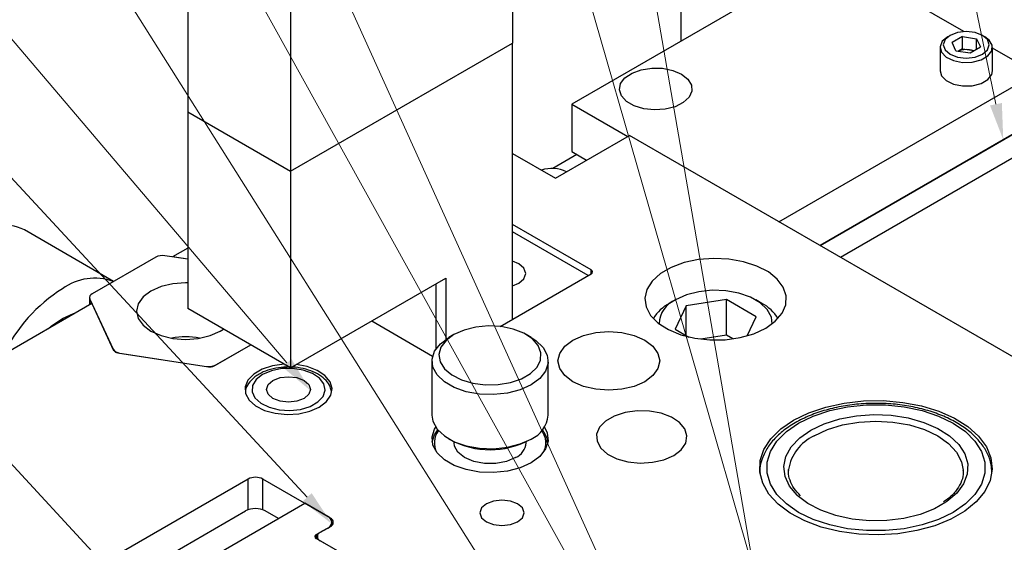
# Model space of a CAD drawing. Header units: inches. Extents: x 1802 to 2468, y -208 to -72.
# Tile 387 of 595: x 2122.32 to 2126.56, y -105.22 to -102.97. Entities that reach past the tile are written whole.
import ezdxf

# ---------------------------------------------------------------- set-up
doc = ezdxf.new("R2010")
doc.units = ezdxf.units.IN
doc.header["$LTSCALE"] = 0.5
doc.header["$MEASUREMENT"] = 0
for name, color, linetype in [('DIE-M-S', 8, 'Continuous'), ('DIE-M-S2', 1, 'Continuous'), ('DIE-M-S3', 8, 'Continuous'), ('SID-M-S', 105, 'Continuous'), ('SVD-M-S', 8, 'Continuous')]:
    doc.layers.add(name, color=color, linetype=linetype)

msp = doc.modelspace()

# ---------------------------------------------------------------- linework, layer by layer
at = {"layer": 'DIE-M-S', "linetype": 'Continuous', "lineweight": 25}
for p, q in [((2124.62814, -103.65213), (2124.94634, -103.46844)), ((2135.19939, -109.3874), (2124.94634, -103.46844)), ((2124.44324, -103.54539), (2124.62814, -103.65213)), ((2124.78265, -104.04666), (2124.44324, -103.85072)), ((2123.0467, -103.95277), (2122.98085, -103.99079)), ((2123.0467, -104.00098), (2122.98085, -103.99079)), ((2125.30933, -103.99687), (2125.24409, -104.002)), ((2125.37495, -103.99996), (2125.30933, -103.99687)), ((2125.1268, -104.03558), (2125.08024, -104.06246)), ((2125.18228, -104.01511), (2125.1268, -104.03558)), ((2125.24409, -104.002), (2125.18228, -104.01511)), ((2125.4379, -104.01112), (2125.37495, -103.99996)), ((2125.49522, -104.02982), (2125.4379, -104.01112)), ((2125.54423, -104.05521), (2125.49522, -104.02982)), ((2124.38975, -104.2898), (2124.78265, -104.06299)), ((2124.78265, -104.06299), (2124.78265, -104.04666)), ((2125.08024, -104.06246), (2125.04478, -104.09449)), ((2125.58264, -104.08608), (2125.54423, -104.05521)), ((2125.04478, -104.09449), (2125.02207, -104.13017)), ((2125.60866, -104.121), (2125.58264, -104.08608)), ((2125.62107, -104.15833), (2125.60866, -104.121)), ((2125.02207, -104.13017), (2125.01318, -104.16783)), ((2125.01318, -104.16783), (2125.01853, -104.20572)), ((2125.61929, -104.19632), (2125.62107, -104.15833)), ((2122.63384, -104.19111), (2120.54133, -105.39909)), ((2122.63384, -104.19111), (2122.72723, -104.39233)), ((2125.01853, -104.20572), (2125.03786, -104.24206)), ((2125.6034, -104.23321), (2125.61929, -104.19632)), ((2125.03786, -104.24206), (2125.07026, -104.27514)), ((2125.57414, -104.26726), (2125.6034, -104.23321)), ((2123.8379, -104.26543), (2124.10003, -104.41675)), ((2125.07026, -104.27514), (2125.11423, -104.30344)), ((2125.53289, -104.29689), (2125.57414, -104.26726)), ((2124.70327, -104.34863), (2124.74858, -104.32856)), ((2124.74858, -104.32856), (2124.80134, -104.31595)), ((2124.80134, -104.31595), (2124.85795, -104.31164)), ((2124.85795, -104.31164), (2124.91457, -104.31595)), ((2124.91457, -104.31595), (2124.96733, -104.32856)), ((2124.96733, -104.32856), (2125.01263, -104.34863)), ((2125.11423, -104.30344), (2125.16771, -104.32561)), ((2125.16771, -104.32561), (2125.2282, -104.34063)), ((2125.35868, -104.34677), (2125.42258, -104.33759)), ((2125.42258, -104.33759), (2125.48157, -104.32071)), ((2125.48157, -104.32071), (2125.53289, -104.29689)), ((2123.15943, -104.45918), (2123.31722, -104.36809)), ((2124.64666, -104.40524), (2124.66851, -104.37478)), ((2124.66851, -104.37478), (2124.70327, -104.34863)), ((2125.01263, -104.34863), (2125.0474, -104.37478)), ((2125.0474, -104.37478), (2125.06925, -104.40524)), ((2125.2282, -104.34063), (2125.29286, -104.3478)), ((2125.29286, -104.3478), (2125.35868, -104.34677)), ((2122.74491, -104.40253), (2123.13528, -104.46292)), ((2124.6392, -104.43793), (2124.64666, -104.40524)), ((2125.06925, -104.40524), (2125.0767, -104.43793)), ((2123.41102, -104.45928), (2123.36651, -104.47373)), ((2123.46063, -104.4523), (2123.41102, -104.45928)), ((2123.46287, -104.45218), (2123.46063, -104.4523)), ((2123.56033, -104.46223), (2123.51233, -104.45338)), ((2123.60303, -104.4784), (2123.56033, -104.46223)), ((2124.64666, -104.47061), (2124.6392, -104.43793)), ((2125.0767, -104.43793), (2125.06925, -104.47061)), ((2123.3304, -104.49458), (2123.30538, -104.52027)), ((2123.36651, -104.47373), (2123.3304, -104.49458)), ((2123.63659, -104.50061), (2123.60303, -104.4784)), ((2123.65852, -104.52723), (2123.63659, -104.50061)), ((2124.66851, -104.50107), (2124.64666, -104.47061)), ((2124.70327, -104.52722), (2124.66851, -104.50107)), ((2125.0474, -104.50107), (2125.01263, -104.52722)), ((2125.06925, -104.47061), (2125.0474, -104.50107)), ((2123.30538, -104.52027), (2123.29329, -104.54891)), ((2123.29329, -104.54891), (2123.29503, -104.57837)), ((2123.66719, -104.55628), (2123.65852, -104.52723)), ((2124.74858, -104.54729), (2124.70327, -104.52722)), ((2124.80134, -104.5599), (2124.74858, -104.54729)), ((2124.96733, -104.54729), (2124.91457, -104.5599)), ((2125.01263, -104.52722), (2124.96733, -104.54729)), ((2123.29503, -104.57837), (2123.31048, -104.60647)), ((2123.64324, -104.61303), (2123.66197, -104.58561)), ((2123.66197, -104.58561), (2123.66719, -104.55628)), ((2124.85795, -104.56421), (2124.80134, -104.5599)), ((2124.91457, -104.5599), (2124.85795, -104.56421)), ((2123.31048, -104.60647), (2123.33848, -104.63112)), ((2123.33848, -104.63112), (2123.37697, -104.65049)), ((2123.61239, -104.63652), (2123.64324, -104.61303)), ((2125.79117, -104.6364), (2125.87061, -104.6191)), ((2125.87061, -104.6191), (2125.95397, -104.60979)), ((2125.95397, -104.60979), (2126.03886, -104.60875)), ((2126.03886, -104.60875), (2126.12283, -104.61601)), ((2126.12283, -104.61601), (2126.20347, -104.63135)), ((2126.20347, -104.63135), (2126.27846, -104.65434)), ((2123.37697, -104.65049), (2123.42308, -104.66315)), ((2123.42308, -104.66315), (2123.4734, -104.66816)), ((2123.4734, -104.66816), (2123.5242, -104.66514)), ((2123.5242, -104.66514), (2123.5717, -104.65433)), ((2123.5717, -104.65433), (2123.61239, -104.63652)), ((2123.61239, -104.63652), (2123.61239, -104.63652)), ((2124.88155, -104.67479), (2124.844, -104.69647)), ((2124.92784, -104.65977), (2124.88155, -104.67479)), ((2124.97943, -104.65251), (2124.92784, -104.65977)), ((2125.03251, -104.65355), (2124.97943, -104.65251)), ((2125.08312, -104.66283), (2125.03251, -104.65355)), ((2125.12753, -104.67964), (2125.08312, -104.66283)), ((2125.65302, -104.69281), (2125.71794, -104.66121)), ((2125.71794, -104.66121), (2125.79117, -104.6364)), ((2126.27846, -104.65434), (2126.34564, -104.68432)), ((2124.844, -104.69647), (2124.81797, -104.72319)), ((2125.16243, -104.70275), (2125.12753, -104.67964)), ((2125.18524, -104.73043), (2125.16243, -104.70275)), ((2125.59829, -104.73028), (2125.65302, -104.69281)), ((2126.34564, -104.68432), (2126.40307, -104.72042)), ((2124.09753, -104.76496), (2124.10839, -104.73074)), ((2124.10839, -104.73074), (2124.11322, -104.72264)), ((2124.58092, -104.72264), (2124.59297, -104.74766)), ((2124.59297, -104.74766), (2124.59661, -104.78239)), ((2124.81797, -104.72319), (2124.8054, -104.75298)), ((2124.8054, -104.75298), (2124.80721, -104.78362)), ((2125.19426, -104.76065), (2125.18524, -104.73043)), ((2125.18883, -104.79114), (2125.19426, -104.76065)), ((2125.55532, -104.77256), (2125.59829, -104.73028)), ((2126.40307, -104.72042), (2126.44912, -104.7616)), ((2124.10116, -104.79969), (2124.09753, -104.76496)), ((2124.11909, -104.8329), (2124.10116, -104.79969)), ((2124.59661, -104.78239), (2124.58575, -104.81661)), ((2124.80721, -104.78362), (2124.82328, -104.81284)), ((2125.16935, -104.81966), (2125.18883, -104.79114)), ((2125.52534, -104.81842), (2125.55532, -104.77256)), ((2126.44912, -104.7616), (2126.48244, -104.80669)), ((2124.15027, -104.86268), (2124.11909, -104.8329)), ((2124.58575, -104.81661), (2124.56101, -104.84834)), ((2124.82328, -104.81284), (2124.8524, -104.83847)), ((2124.8524, -104.83847), (2124.89243, -104.85862)), ((2125.09495, -104.86261), (2125.13726, -104.84409)), ((2125.13726, -104.84409), (2125.16935, -104.81966)), ((2125.50922, -104.86654), (2125.52534, -104.81842)), ((2126.48244, -104.80669), (2126.50209, -104.85437)), ((2124.19289, -104.88728), (2124.15027, -104.86268)), ((2124.24447, -104.90528), (2124.19289, -104.88728)), ((2124.52385, -104.87572), (2124.4764, -104.89718)), ((2124.56101, -104.84834), (2124.52385, -104.87572)), ((2124.89243, -104.85862), (2124.94038, -104.87179)), ((2124.94038, -104.87179), (2124.99272, -104.87699)), ((2124.99272, -104.87699), (2125.04554, -104.87386)), ((2125.04554, -104.87386), (2125.09495, -104.86261)), ((2125.50742, -104.91555), (2125.50922, -104.86654)), ((2126.50209, -104.85437), (2126.50749, -104.90329)), ((2124.30201, -104.91563), (2124.24447, -104.90528)), ((2124.36216, -104.91773), (2124.30201, -104.91563)), ((2124.42145, -104.91146), (2124.36216, -104.91773)), ((2124.4764, -104.89718), (2124.42145, -104.91146)), ((2125.51999, -104.96402), (2125.50742, -104.91555)), ((2126.50749, -104.90329), (2126.49849, -104.95203)), ((2123.30623, -104.94592), (2121.84884, -105.78726)), ((2123.30623, -105.0779), (2123.30623, -104.94592)), ((2123.65978, -105.11372), (2123.36912, -104.94592)), ((2123.36912, -105.0779), (2123.36912, -104.94592)), ((2125.54657, -105.01057), (2125.51999, -104.96402)), ((2126.49849, -104.95203), (2126.47536, -104.99919)), ((2125.58639, -105.05386), (2125.54657, -105.01057)), ((2126.47536, -104.99919), (2126.43875, -105.04342)), ((2122.82828, -105.46676), (2123.54981, -105.05023)), ((2123.6488, -105.10738), (2123.54981, -105.05023)), ((2124.33134, -105.05237), (2124.3108, -105.07012)), ((2124.36208, -105.04052), (2124.33134, -105.05237)), ((2124.39833, -105.03635), (2124.36208, -105.04052)), ((2124.43459, -105.04052), (2124.39833, -105.03635)), ((2124.46533, -105.05237), (2124.43459, -105.04052)), ((2124.48587, -105.07012), (2124.46533, -105.05237)), ((2125.63832, -105.09265), (2125.58639, -105.05386)), ((2126.43875, -105.04342), (2126.38972, -105.08344)), ((2122.72656, -105.41121), (2123.29525, -105.08291)), ((2123.43665, -105.11555), (2123.3801, -105.08291)), ((2124.3108, -105.07012), (2124.30358, -105.09105)), ((2124.30358, -105.09105), (2124.3108, -105.11198)), ((2124.49308, -105.09105), (2124.48587, -105.07012)), ((2124.48587, -105.11198), (2124.49308, -105.09105)), ((2125.70085, -105.1258), (2125.63832, -105.09265)), ((2126.38972, -105.08344), (2126.32969, -105.1181)), ((2123.65978, -105.11609), (2123.65978, -105.11372)), ((2123.66637, -105.14517), (2123.66637, -105.13187)), ((2124.3108, -105.11198), (2124.33134, -105.12973)), ((2124.33134, -105.12973), (2124.36208, -105.14159)), ((2124.36208, -105.14159), (2124.39833, -105.14575)), ((2124.39833, -105.14575), (2124.43459, -105.14159)), ((2124.43459, -105.14159), (2124.46533, -105.12973)), ((2124.46533, -105.12973), (2124.48587, -105.11198)), ((2125.77219, -105.15238), (2125.70085, -105.1258)), ((2126.32969, -105.1181), (2126.26036, -105.1464)), ((2123.5993, -105.18494), (2123.6488, -105.15636)), ((2123.61661, -105.17495), (2123.65978, -105.15003)), ((2125.85029, -105.17162), (2125.77219, -105.15238)), ((2125.93289, -105.18296), (2125.85029, -105.17162)), ((2126.01763, -105.18608), (2125.93289, -105.18296)), ((2126.10206, -105.18089), (2126.01763, -105.18608)), ((2126.18375, -105.16753), (2126.10206, -105.18089)), ((2126.26036, -105.1464), (2126.18375, -105.16753)), ((2123.5993, -105.18494), (2123.5993, -105.20127)), ((2123.90336, -105.37679), (2123.5993, -105.20127)), ((2123.60358, -105.1931), (2123.60358, -105.20374)), ((2124.11549, -105.49926), (2123.61661, -105.21126))]:
    msp.add_line(p, q, dxfattribs=at)
for centre, radius, start, end in [((2124.77955, -104.05483), 0.00873, 290.78342, 69.21658), ((2122.74628, -104.37975), 0.02282, 213.43888, 266.5665), ((2123.1418, -104.4251), 0.03838, 260.2289, 297.35717), ((2123.33767, -105.00661), 0.06835, 62.60967, 117.39033), ((2123.33767, -105.16479), 0.09222, 62.60967, 117.39033), ((2123.63951, -105.13187), 0.0262, 290.78342, 69.21658), ((2123.65289, -105.13187), 0.01942, 290.78342, 69.21658), ((2123.6235, -105.1931), 0.01942, 110.78342, 249.21658), ((2123.6024, -105.1931), 0.00873, 110.78342, 249.21658)]:
    msp.add_arc(centre, radius, start, end, dxfattribs=at)
at = {"layer": 'DIE-M-S2', "linetype": 'Continuous', "lineweight": 25}
for p, q in [((2122.90875, -103.99159), (2122.63523, -104.14949)), ((2123.0467, -104.00098), (2122.94739, -103.98561)), ((2122.93165, -104.11813), (2122.88795, -104.13749)), ((2122.98254, -104.10596), (2122.93165, -104.11813)), ((2123.03715, -104.10181), (2122.98254, -104.10596)), ((2123.0467, -104.10194), (2123.03715, -104.10181)), ((2122.62351, -104.16582), (2122.62351, -104.19708)), ((2122.85442, -104.16271), (2122.83334, -104.19209)), ((2122.88795, -104.13749), (2122.85442, -104.16271)), ((2122.62487, -104.1718), (2122.72499, -104.3875)), ((2122.62487, -104.1718), (2122.62487, -104.19629)), ((2122.83334, -104.19209), (2122.82615, -104.22362)), ((2122.82615, -104.22362), (2122.83334, -104.25514)), ((2122.83334, -104.25514), (2122.85442, -104.28452)), ((2122.85442, -104.28452), (2122.88795, -104.30975)), ((2122.88795, -104.30975), (2122.93165, -104.32911)), ((2122.93165, -104.32911), (2122.98254, -104.34128)), ((2123.09176, -104.34128), (2123.14265, -104.32911)), ((2123.14265, -104.32911), (2123.18635, -104.30975)), ((2123.18635, -104.30975), (2123.20051, -104.30072)), ((2123.18635, -104.30975), (2123.18635, -104.30975)), ((2122.98254, -104.34128), (2123.03715, -104.34543)), ((2123.03715, -104.34543), (2123.09176, -104.34128)), ((2123.16556, -104.45565), (2123.31722, -104.36809)), ((2122.75327, -104.40383), (2123.12692, -104.46162))]:
    msp.add_line(p, q, dxfattribs=at)
for centre, radius, start, end in [((2122.93697, -104.04612), 0.0614, 80.2289, 117.35717), ((2122.64145, -104.16594), 0.01759, 110.74208, 199.461), ((2122.75546, -104.36738), 0.03652, 213.43888, 266.5665), ((2123.13734, -104.40111), 0.0614, 260.2289, 297.35717)]:
    msp.add_arc(centre, radius, start, end, dxfattribs=at)
at = {"layer": 'DIE-M-S3', "linetype": 'Continuous', "lineweight": 25}
for p, q in [((2125.16736, -102.08463), (2125.16736, -103.06328)), ((2124.44324, -102.25432), (2124.44324, -103.07086)), ((2123.0467, -102.55027), (2123.0467, -103.36681)), ((2123.48864, -102.8054), (2123.48864, -103.62194)), ((2123.48864, -103.62194), (2124.44324, -103.07086)), ((2123.48864, -103.62194), (2124.44324, -103.07086)), ((2124.44324, -104.25893), (2124.44324, -103.07086)), ((2123.0467, -103.36681), (2123.48864, -103.62194)), ((2123.0467, -103.36681), (2123.48864, -103.62194)), ((2123.0467, -103.36681), (2123.0467, -104.21193)), ((2123.48864, -103.62194), (2123.48864, -104.46706)), ((2124.7685, -104.07116), (2124.44324, -103.88339)), ((2124.47086, -104.02052), (2124.44324, -104.00918)), ((2124.49288, -104.03954), (2124.47086, -104.02052)), ((2124.50061, -104.06197), (2124.49288, -104.03954)), ((2123.48864, -104.46706), (2124.15686, -104.0813)), ((2124.15686, -104.0813), (2124.15686, -104.34524)), ((2124.49288, -104.08441), (2124.50061, -104.06197)), ((2124.11443, -104.38605), (2124.11443, -104.1058)), ((2124.44324, -104.11477), (2124.47086, -104.10343)), ((2124.47086, -104.10343), (2124.49288, -104.08441)), ((2123.48864, -104.46706), (2123.0467, -104.21193)), ((2124.28569, -104.29243), (2124.23508, -104.30508)), ((2124.34016, -104.28745), (2124.28569, -104.29243)), ((2124.39506, -104.29045), (2124.34016, -104.28745)), ((2124.44695, -104.30123), (2124.39506, -104.29045)), ((2124.13312, -104.36423), (2124.17029, -104.33684)), ((2124.19151, -104.32459), (2124.15771, -104.34975)), ((2124.19148, -104.32461), (2124.17026, -104.33686)), ((2124.17029, -104.33684), (2124.17029, -104.33684)), ((2124.23508, -104.30508), (2124.19151, -104.32459)), ((2124.49256, -104.31913), (2124.44695, -104.30123)), ((2124.52903, -104.34301), (2124.49256, -104.31913)), ((2124.52387, -104.33686), (2124.50266, -104.32461)), ((2124.52387, -104.33686), (2124.54387, -104.34989)), ((2124.10839, -104.39596), (2124.13312, -104.36423)), ((2124.1358, -104.37896), (2124.12718, -104.41041)), ((2124.15771, -104.34975), (2124.1358, -104.37896)), ((2124.55406, -104.37137), (2124.52903, -104.34301)), ((2124.54387, -104.34989), (2124.57504, -104.37966)), ((2124.56609, -104.40244), (2124.55406, -104.37137)), ((2124.57504, -104.37966), (2124.59297, -104.41288)), ((2124.09753, -104.43018), (2124.10839, -104.39596)), ((2124.12718, -104.41041), (2124.13237, -104.4421)), ((2124.56436, -104.43426), (2124.56609, -104.40244)), ((2124.59297, -104.41288), (2124.59661, -104.44761)), ((2124.09707, -104.43889), (2124.09707, -104.67161)), ((2124.10116, -104.46491), (2124.09753, -104.43018)), ((2124.13237, -104.4421), (2124.15105, -104.47205)), ((2124.54898, -104.46483), (2124.56436, -104.43426)), ((2124.59661, -104.44761), (2124.58575, -104.48183)), ((2124.59707, -104.67161), (2124.59707, -104.43889)), ((2124.11909, -104.49812), (2124.10116, -104.46491)), ((2124.15027, -104.5279), (2124.11909, -104.49812)), ((2124.15105, -104.47205), (2124.18204, -104.49838)), ((2124.18204, -104.49838), (2124.22341, -104.51944)), ((2124.48191, -104.51475), (2124.5209, -104.49224)), ((2124.5209, -104.49224), (2124.54898, -104.46483)), ((2124.58575, -104.48183), (2124.56101, -104.51355)), ((2124.19289, -104.5525), (2124.15027, -104.5279)), ((2124.22341, -104.51944), (2124.27255, -104.53389)), ((2124.27255, -104.53389), (2124.32637, -104.54083)), ((2124.32637, -104.54083), (2124.38148, -104.53984)), ((2124.38148, -104.53984), (2124.43444, -104.53095)), ((2124.43444, -104.53095), (2124.48191, -104.51475)), ((2124.52385, -104.54094), (2124.4764, -104.5624)), ((2124.56101, -104.51355), (2124.52385, -104.54094)), ((2124.24447, -104.5705), (2124.19289, -104.5525)), ((2124.30201, -104.58085), (2124.24447, -104.5705)), ((2124.36216, -104.58295), (2124.30201, -104.58085)), ((2124.42145, -104.57668), (2124.36216, -104.58295)), ((2124.4764, -104.5624), (2124.42145, -104.57668)), ((2124.09707, -104.67161), (2124.10116, -104.69762)), ((2124.10116, -104.69762), (2124.11909, -104.73084)), ((2124.09797, -104.78592), (2124.10839, -104.75523)), ((2124.10839, -104.75523), (2124.12238, -104.73489)), ((2124.11909, -104.73084), (2124.15027, -104.76061)), ((2124.15027, -104.76061), (2124.19289, -104.78521)), ((2124.17026, -104.77364), (2124.17734, -104.77772)), ((2124.19207, -104.78555), (2124.19207, -104.79)), ((2124.19398, -104.804), (2124.19207, -104.79)), ((2124.19289, -104.78521), (2124.24447, -104.80321)), ((2124.24447, -104.80321), (2124.30201, -104.81356)), ((2124.42145, -104.80939), (2124.4764, -104.79511)), ((2124.4764, -104.79511), (2124.52385, -104.77366)), ((2124.50207, -104.79), (2124.50207, -104.78555)), ((2124.5168, -104.77772), (2124.52387, -104.77364)), ((2124.20896, -104.83063), (2124.19398, -104.804)), ((2124.23747, -104.85328), (2124.20896, -104.83063)), ((2124.30201, -104.81356), (2124.36216, -104.81566)), ((2124.36216, -104.81566), (2124.42145, -104.80939)), ((2124.2767, -104.86973), (2124.23747, -104.85328)), ((2124.32282, -104.87838), (2124.2767, -104.86973)), ((2124.37132, -104.87838), (2124.32282, -104.87838)), ((2124.41744, -104.86973), (2124.37132, -104.87838)), ((2124.45667, -104.85328), (2124.41744, -104.86973))]:
    msp.add_line(p, q, dxfattribs=at)
for centre, radius, start, end in [((2124.47621, -104.66218), 0.12123, 293.13813, 355.54173), ((2124.19389, -104.78981), 0.08651, 142.96533, 209.06455), ((2124.50063, -104.78978), 0.08619, 330.7972, 37.17291), ((2124.49312, -104.80386), 0.1046, 9.87508, 41.2541), ((2124.34707, -104.45587), 0.36387, 242.19469, 297.79993), ((2124.42703, -104.78408), 0.07527, 293.19076, 355.4891)]:
    msp.add_arc(centre, radius, start, end, dxfattribs=at)
at = {"layer": 'SID-M-S', "linetype": 'Continuous', "lineweight": 0}
for p, q in [((2122.74124, -105.37145), (2113.7807, -95.68565)), ((2123.56032, -105.02412), (2114.9037, -95.68552)), ((2123.47307, -104.44661), (2116.02495, -95.69109)), ((2125.40184, -107.0259), (2118.25754, -95.7076)), ((2125.47337, -106.70761), (2119.37548, -95.71328)), ((2125.90009, -107.67609), (2120.4887, -95.72046)), ((2125.94396, -106.94704), (2122.71243, -95.73027)), ((2126.05907, -108.66509), (2123.81908, -95.73507)), ((2126.52344, -103.33408), (2124.95283, -95.73389))]:
    msp.add_line(p, q, dxfattribs=at)
for points in [[(2126.5489, -103.32881), (2126.55501, -103.48685), (2126.5489, -103.32881), (2126.49798, -103.33934)], [(2123.49287, -104.42976), (2123.57415, -104.56543), (2123.49287, -104.42976), (2123.45327, -104.46346)], [(2123.57939, -105.00644), (2123.66637, -105.13852), (2123.57939, -105.00644), (2123.54125, -105.04179)]]:
    msp.add_solid(points, dxfattribs=at)
at = {"layer": 'SVD-M-S', "linetype": 'Continuous', "lineweight": 25}
for p, q in [((2125.72296, -102.74253), (2124.69885, -103.33374)), ((2126.38515, -103.02137), (2125.94323, -102.76626)), ((2126.39591, -103.02103), (2126.35803, -103.02538)), ((2126.4338, -103.02538), (2126.39591, -103.02103)), ((2126.29254, -103.06327), (2126.28303, -103.0866)), ((2126.31601, -103.04349), (2126.29254, -103.06327)), ((2126.30445, -103.05631), (2126.29691, -103.07818)), ((2126.32591, -103.03777), (2126.30445, -103.05631)), ((2126.3259, -103.03778), (2126.316, -103.0435)), ((2126.35803, -103.02538), (2126.32591, -103.03777)), ((2126.37962, -103.04309), (2126.33512, -103.06878)), ((2126.37962, -103.04309), (2126.44041, -103.0525)), ((2126.37962, -103.09535), (2126.37962, -103.04309)), ((2126.46591, -103.03777), (2126.4338, -103.02538)), ((2126.44041, -103.0525), (2126.4567, -103.08759)), ((2126.44041, -103.09699), (2126.44041, -103.0525)), ((2126.48738, -103.05631), (2126.46591, -103.03777)), ((2126.47583, -103.0435), (2126.46593, -103.03778)), ((2126.49463, -103.05787), (2126.47583, -103.0435)), ((2126.49491, -103.07818), (2126.48738, -103.05631)), ((2126.50783, -103.0806), (2126.49463, -103.05787)), ((2126.28291, -103.08962), (2126.28291, -103.19087)), ((2126.28303, -103.0866), (2126.28877, -103.11035)), ((2126.29691, -103.07818), (2126.30445, -103.10005)), ((2126.30445, -103.10005), (2126.32591, -103.1186)), ((2126.35141, -103.10387), (2126.33512, -103.06878)), ((2126.35141, -103.10387), (2126.4122, -103.11328)), ((2126.37962, -103.09535), (2126.36202, -103.10551)), ((2126.37962, -103.09535), (2126.41002, -103.10005)), ((2126.41002, -103.10005), (2126.4298, -103.10311)), ((2126.4122, -103.11328), (2126.4567, -103.08759)), ((2126.46591, -103.1186), (2126.48738, -103.10005)), ((2126.48738, -103.10005), (2126.49491, -103.07818)), ((2126.48914, -103.12648), (2126.50591, -103.10455)), ((2126.50591, -103.10455), (2126.50783, -103.0806)), ((2126.50891, -103.19087), (2126.50891, -103.08962)), ((2126.69643, -103.20107), (2126.50891, -103.09282)), ((2126.28877, -103.11035), (2126.30898, -103.13129)), ((2126.30898, -103.13129), (2126.34092, -103.14661)), ((2126.32591, -103.1186), (2126.35803, -103.13099)), ((2126.34092, -103.14661), (2126.3803, -103.15422)), ((2126.35803, -103.13099), (2126.39591, -103.13534)), ((2126.39591, -103.13534), (2126.4338, -103.13099)), ((2126.42178, -103.15312), (2126.45977, -103.14343)), ((2126.4338, -103.13099), (2126.46591, -103.1186)), ((2126.45977, -103.14343), (2126.48914, -103.12648)), ((2124.95784, -103.19989), (2124.99728, -103.18559)), ((2124.99728, -103.18559), (2125.04227, -103.17863)), ((2125.04227, -103.17863), (2125.08881, -103.17963)), ((2125.08881, -103.17963), (2125.13277, -103.18851)), ((2125.13277, -103.18851), (2125.17025, -103.20448)), ((2126.28291, -103.19087), (2126.28877, -103.2116)), ((2126.3803, -103.15422), (2126.42178, -103.15312)), ((2126.50591, -103.2058), (2126.50891, -103.19087)), ((2124.90884, -103.24492), (2124.92746, -103.22027)), ((2124.92746, -103.22027), (2124.95784, -103.19989)), ((2125.17025, -103.20448), (2125.19791, -103.22611)), ((2125.19791, -103.22611), (2125.21329, -103.25149)), ((2125.58981, -103.83991), (2126.69643, -103.20107)), ((2126.28877, -103.2116), (2126.30898, -103.23254)), ((2126.30898, -103.23254), (2126.34092, -103.24786)), ((2126.45977, -103.24468), (2126.48914, -103.22773)), ((2126.48914, -103.22773), (2126.50591, -103.2058)), ((2124.90362, -103.27163), (2124.90884, -103.24492)), ((2124.91228, -103.29805), (2124.90362, -103.27163)), ((2125.21503, -103.27836), (2125.20298, -103.30433)), ((2125.21329, -103.25149), (2125.21503, -103.27836)), ((2126.34092, -103.24786), (2126.3803, -103.25547)), ((2126.3803, -103.25547), (2126.42178, -103.25437)), ((2126.42178, -103.25437), (2126.45977, -103.24468)), ((2124.93404, -103.32182), (2124.91228, -103.29805)), ((2125.20298, -103.30433), (2125.1782, -103.3271)), ((2124.69885, -103.33374), (2124.69885, -103.53787)), ((2124.69885, -103.33374), (2124.93927, -103.47253)), ((2124.96698, -103.34084), (2124.93404, -103.32182)), ((2125.00816, -103.3534), (2124.96698, -103.34084)), ((2125.05392, -103.3584), (2125.00816, -103.3534)), ((2125.1002, -103.35539), (2125.05392, -103.3584)), ((2125.14289, -103.34464), (2125.1002, -103.35539)), ((2125.1782, -103.3271), (2125.14289, -103.34464)), ((2125.76662, -103.94198), (2126.69643, -103.40521)), ((2126.69643, -103.40521), (2125.76662, -103.94198)), ((2126.41359, -103.56849), (2126.69643, -103.40521)), ((2126.78482, -103.45623), (2125.85501, -103.993)), ((2124.72065, -103.55046), (2124.61715, -103.61021)), ((2124.69885, -103.53787), (2124.76246, -103.57459)), ((2125.76662, -103.94198), (2126.14842, -103.72157)), ((2122.72749, -104.09623), (2122.34343, -103.87452)), ((2125.19147, -104.15424), (2125.14522, -104.17516)), ((2125.24506, -104.14032), (2125.19147, -104.15424)), ((2125.30286, -104.1342), (2125.24506, -104.14032)), ((2125.36151, -104.13625), (2125.30286, -104.1342)), ((2125.41761, -104.14634), (2125.36151, -104.13625)), ((2125.4679, -104.16389), (2125.41761, -104.14634)), ((2125.50945, -104.18788), (2125.4679, -104.16389)), ((2125.14519, -104.17518), (2125.11867, -104.19049)), ((2125.1902, -104.20113), (2125.14358, -104.30157)), ((2125.3642, -104.17422), (2125.1902, -104.20113)), ((2125.1902, -104.32849), (2125.1902, -104.20113)), ((2125.49157, -104.24775), (2125.3642, -104.17422)), ((2125.3642, -104.32732), (2125.3642, -104.17422)), ((2125.51648, -104.19049), (2125.48996, -104.17518)), ((2125.53985, -104.21691), (2125.50945, -104.18788)), ((2122.50682, -104.25492), (2122.55433, -104.23347)), ((2122.55433, -104.23347), (2122.56661, -104.22993)), ((2125.45343, -104.32991), (2125.49157, -104.24775)), ((2125.55733, -104.2493), (2125.53985, -104.21691)), ((2125.56125, -104.278), (2125.55733, -104.2493)), ((2122.44704, -104.29895), (2122.45932, -104.28831)), ((2122.45932, -104.28831), (2122.50682, -104.25492)), ((2125.14358, -104.30157), (2125.20177, -104.33517)), ((2125.3642, -104.32732), (2125.25349, -104.34444)), ((2125.39155, -104.34311), (2125.3642, -104.32732)), ((2123.36843, -104.49609), (2123.34055, -104.5179)), ((2123.40621, -104.48), (2123.36843, -104.49609)), ((2123.45052, -104.47105), (2123.40621, -104.48)), ((2123.44354, -104.50985), (2123.4798, -104.50569)), ((2123.49744, -104.47004), (2123.45052, -104.47105)), ((2123.4798, -104.50569), (2123.51606, -104.50985)), ((2123.54279, -104.47705), (2123.49744, -104.47004)), ((2123.58254, -104.49147), (2123.54279, -104.47705)), ((2123.61316, -104.51201), (2123.58254, -104.49147)), ((2123.32505, -104.54348), (2123.32329, -104.57057)), ((2123.34055, -104.5179), (2123.32505, -104.54348)), ((2123.38505, -104.56039), (2123.39227, -104.53945)), ((2123.39227, -104.53945), (2123.4128, -104.52171)), ((2123.4128, -104.52171), (2123.44354, -104.50985)), ((2123.51606, -104.50985), (2123.5468, -104.52171)), ((2123.5468, -104.52171), (2123.56734, -104.53945)), ((2123.56734, -104.53945), (2123.57455, -104.56039)), ((2123.63194, -104.53685), (2123.61316, -104.51201)), ((2123.63719, -104.56379), (2123.63194, -104.53685)), ((2123.32329, -104.57057), (2123.33544, -104.59675)), ((2123.39227, -104.58132), (2123.38505, -104.56039)), ((2123.4128, -104.59906), (2123.39227, -104.58132)), ((2123.56734, -104.58132), (2123.5468, -104.59906)), ((2123.57455, -104.56039), (2123.56734, -104.58132)), ((2123.60653, -104.61438), (2123.62846, -104.59042)), ((2123.62846, -104.59042), (2123.63719, -104.56379)), ((2123.33544, -104.59675), (2123.36042, -104.61969)), ((2123.36042, -104.61969), (2123.39601, -104.63737)), ((2123.44354, -104.61092), (2123.4128, -104.59906)), ((2123.4798, -104.61508), (2123.44354, -104.61092)), ((2123.51606, -104.61092), (2123.4798, -104.61508)), ((2123.5468, -104.59906), (2123.51606, -104.61092)), ((2123.53182, -104.64621), (2123.57333, -104.63354)), ((2123.57333, -104.63354), (2123.60653, -104.61438)), ((2125.88536, -104.63507), (2125.96604, -104.62686)), ((2125.96604, -104.62686), (2126.04797, -104.62686)), ((2126.04797, -104.62686), (2126.12865, -104.63507)), ((2123.39601, -104.63737), (2123.43904, -104.64821)), ((2123.43904, -104.64821), (2123.48569, -104.65125)), ((2123.48569, -104.65125), (2123.53182, -104.64621)), ((2125.67466, -104.7053), (2125.73742, -104.6749)), ((2125.73742, -104.6749), (2125.80837, -104.65125)), ((2125.80837, -104.65125), (2125.88536, -104.63507)), ((2125.85112, -104.68701), (2125.92283, -104.67377)), ((2125.92283, -104.67377), (2125.99758, -104.66861)), ((2125.99758, -104.66861), (2126.07267, -104.67171)), ((2126.07267, -104.67171), (2126.14539, -104.68296)), ((2126.12865, -104.63507), (2126.20563, -104.65125)), ((2126.20563, -104.65125), (2126.27658, -104.6749)), ((2126.27658, -104.6749), (2126.33934, -104.7053)), ((2125.622, -104.74153), (2125.67466, -104.7053)), ((2125.72699, -104.73551), (2125.78504, -104.70784)), ((2125.78504, -104.70784), (2125.85112, -104.68701)), ((2125.79811, -104.73301), (2125.86311, -104.71295)), ((2125.86311, -104.71295), (2125.93365, -104.7006)), ((2125.93365, -104.7006), (2126.007, -104.69643)), ((2126.007, -104.69643), (2126.08036, -104.7006)), ((2126.08036, -104.7006), (2126.15089, -104.71295)), ((2126.14539, -104.68296), (2126.21311, -104.70195)), ((2126.15089, -104.71295), (2126.2159, -104.73301)), ((2126.21311, -104.70195), (2126.27338, -104.728)), ((2126.33934, -104.7053), (2126.392, -104.74153)), ((2125.58104, -104.78249), (2125.622, -104.74153)), ((2125.67906, -104.76902), (2125.72699, -104.73551)), ((2125.74113, -104.76), (2125.79811, -104.73301)), ((2126.2159, -104.73301), (2126.27287, -104.76)), ((2126.27287, -104.76), (2126.31963, -104.79289)), ((2126.27338, -104.728), (2126.32402, -104.76016)), ((2126.32402, -104.76016), (2126.3632, -104.79727)), ((2126.392, -104.74153), (2126.43297, -104.78249)), ((2125.55302, -104.82693), (2125.58104, -104.78249)), ((2125.64298, -104.80716), (2125.67906, -104.76902)), ((2126.31963, -104.79289), (2126.35438, -104.83042)), ((2126.3632, -104.79727), (2126.38951, -104.83799)), ((2126.43297, -104.78249), (2126.46099, -104.82693)), ((2125.53879, -104.87351), (2125.55302, -104.82693)), ((2125.62005, -104.84856), (2125.64298, -104.80716)), ((2126.35438, -104.83042), (2126.37578, -104.87114)), ((2126.38951, -104.83799), (2126.40199, -104.88085)), ((2126.46099, -104.82693), (2126.47521, -104.87351)), ((2125.53879, -104.9208), (2125.53879, -104.87351)), ((2125.61111, -104.89171), (2125.62005, -104.84856)), ((2126.37578, -104.87114), (2126.38285, -104.90736)), ((2126.40199, -104.88085), (2126.4002, -104.92429)), ((2126.47521, -104.87351), (2126.47521, -104.9208)), ((2125.55302, -104.96738), (2125.53879, -104.9208)), ((2125.61649, -104.93506), (2125.61111, -104.89171)), ((2125.631, -104.91349), (2125.63127, -104.90526)), ((2126.38285, -104.90736), (2126.383, -104.91349)), ((2126.4002, -104.92429), (2126.3842, -104.96676)), ((2126.47521, -104.9208), (2126.46099, -104.96738)), ((2125.58104, -105.01182), (2125.55302, -104.96738)), ((2125.63597, -104.97704), (2125.61649, -104.93506)), ((2126.3842, -104.96676), (2126.35456, -105.00671)), ((2126.46099, -104.96738), (2126.43297, -105.01182)), ((2125.622, -105.05278), (2125.58104, -105.01182)), ((2125.66796, -105.01528), (2125.63597, -104.97704)), ((2125.66887, -105.01614), (2125.66796, -105.01528)), ((2126.35456, -105.00671), (2126.31237, -105.04271)), ((2126.43297, -105.01182), (2126.392, -105.05278)), ((2125.67466, -105.08901), (2125.622, -105.05278)), ((2125.71398, -105.05093), (2125.66887, -105.01614)), ((2125.76969, -105.08016), (2125.71398, -105.05093)), ((2126.30856, -105.04533), (2126.25913, -105.07344)), ((2126.31237, -105.04271), (2126.30856, -105.04533)), ((2126.392, -105.05278), (2126.33934, -105.08901)), ((2125.73742, -105.11941), (2125.67466, -105.08901)), ((2125.83397, -105.10278), (2125.76969, -105.08016)), ((2126.19679, -105.0978), (2126.12758, -105.11491)), ((2126.25913, -105.07344), (2126.19679, -105.0978)), ((2126.33934, -105.08901), (2126.27658, -105.11941)), ((2125.80837, -105.14306), (2125.73742, -105.11941)), ((2125.90451, -105.11797), (2125.83397, -105.10278)), ((2125.97875, -105.12518), (2125.90451, -105.11797)), ((2126.05402, -105.12414), (2125.97875, -105.12518)), ((2126.12758, -105.11491), (2126.05402, -105.12414)), ((2126.27658, -105.11941), (2126.20563, -105.14306)), ((2125.88536, -105.15924), (2125.80837, -105.14306)), ((2125.96604, -105.16745), (2125.88536, -105.15924)), ((2126.04797, -105.16745), (2125.96604, -105.16745)), ((2126.12865, -105.15924), (2126.04797, -105.16745)), ((2126.20563, -105.14306), (2126.12865, -105.15924))]:
    msp.add_line(p, q, dxfattribs=at)
for centre, radius, start, end in [((2126.39584, -103.18508), 0.0862, 80.53257, 112.75478), ((2126.39867, -103.17637), 0.07716, 68.3545, 81.54507), ((2124.61384, -103.74953), 0.13954, 63.58917, 109.02646), ((2122.24566, -104.08211), 0.22946, 64.78089, 126.52957), ((2122.6454, -104.31785), 0.23558, 69.82656, 126.03235), ((2122.88282, -104.71978), 0.70169, 122.40127, 153.90839), ((2125.19645, -104.34168), 0.17003, 117.2134, 149.75552), ((2125.19084, -104.28296), 0.11705, 112.94027, 177.57372), ((2125.43871, -104.34167), 0.17001, 30.24408, 62.77655), ((2123.03715, -104.60779), 0.27387, 77.4393, 102.5607), ((2125.8214, -104.93488), 0.19242, 114.65565, 171.1449)]:
    msp.add_arc(centre, radius, start, end, dxfattribs=at)
for points, knots in [([(2123.66409, -104.56813), (2123.66297, -104.56195), (2123.65995, -104.5453), (2123.64238, -104.52146), (2123.61453, -104.49785), (2123.57705, -104.47937), (2123.5326, -104.4673), (2123.48434, -104.4627), (2123.43575, -104.46587), (2123.39084, -104.47648), (2123.35761, -104.49126), (2123.32894, -104.51029), (2123.30797, -104.53306), (2123.29473, -104.55644), (2123.29456, -104.56936), (2123.29453, -104.57187)], [0, 0, 0, 0, 0.0477932, 0.1285531, 0.2133681, 0.3032222, 0.3949416, 0.4864433, 0.5779095, 0.6698699, 0.7567207, 0.8067157, 0.9013098, 0.9808216, 1, 1, 1, 1]), ([(2126.50568, -104.91831), (2126.50537, -104.90686), (2126.50465, -104.87935), (2126.48916, -104.8369), (2126.46207, -104.79245), (2126.42341, -104.75128), (2126.37435, -104.71419), (2126.31587, -104.68219), (2126.24959, -104.65615), (2126.17731, -104.63673), (2126.1009, -104.62434), (2126.02221, -104.61923), (2125.94318, -104.62151), (2125.86566, -104.6311), (2125.79172, -104.64794), (2125.72132, -104.67153), (2125.68053, -104.69289), (2125.65966, -104.70381)], [0, 0, 0, 0, 0.0461926, 0.1110235, 0.1764397, 0.2431808, 0.3111161, 0.3796838, 0.4483882, 0.5170046, 0.5855121, 0.6539459, 0.722361, 0.7908126, 0.8593511, 0.9280418, 1, 1, 1, 1]), ([(2125.65966, -104.70381), (2125.64981, -104.7098), (2125.62124, -104.72716), (2125.58104, -104.76014), (2125.54346, -104.80365), (2125.51889, -104.8508), (2125.50708, -104.89045), (2125.50821, -104.91368), (2125.50854, -104.92034)], [0, 0, 0, 0, 0.1081083, 0.3132853, 0.5184282, 0.7213886, 0.9200736, 1, 1, 1, 1]), ([(2125.68264, -105.01772), (2125.67267, -105.00725), (2125.65223, -104.9858), (2125.63616, -104.95109), (2125.62918, -104.92435), (2125.63185, -104.90928), (2125.63241, -104.90611)], [0, 0, 0, 0, 0.2938742, 0.6020987, 0.9163465, 1, 1, 1, 1]), ([(2126.3814, -104.90794), (2126.38198, -104.91397), (2126.38374, -104.9324), (2126.37376, -104.96315), (2126.35104, -104.99896), (2126.32478, -105.02643), (2126.30341, -105.03997), (2126.29725, -105.04387)], [0, 0, 0, 0, 0.12733453, 0.38957406, 0.64758304, 0.89847707, 1, 1, 1, 1])]:
    msp.add_open_spline(points, degree=3, knots=knots, dxfattribs=at)

doc.saveas('drawing.dxf')
